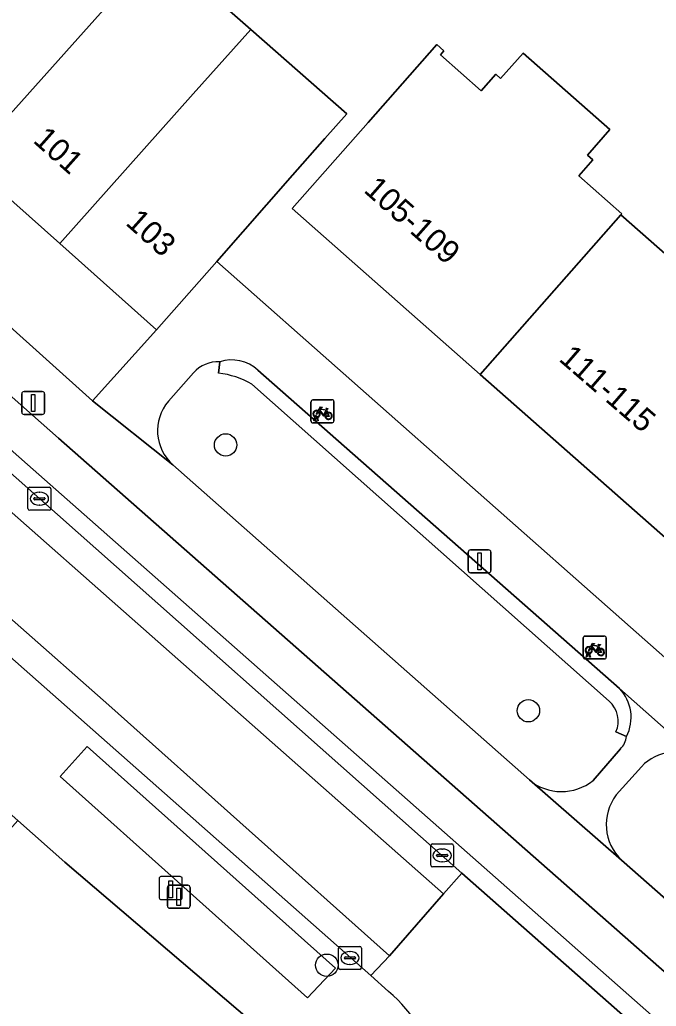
# Model space of a CAD drawing. Extents: x 162073 to 163043, y 381818 to 382561.
# Drawn here: x 162624.75 to 162652.49, y 382181.41 to 382224.44 of the extents above; entities that cross this region are included whole.
import ezdxf

# ---------------------------------------------------------------- set-up
doc = ezdxf.new("R2010")
doc.units = 0
for name, color, linetype in [('IMGEO_Boom', 7, 'Continuous'), ('IMGEO_Erf', 7, 'Continuous'), ('IMGEO_Fietsenrek', 7, 'Continuous'), ('IMGEO_Fietspad_gesloten', 7, 'Continuous'), ('IMGEO_Groenvoorziening', 7, 'Continuous'), ('IMGEO_Haag', 7, 'Continuous'), ('IMGEO_Kolk', 7, 'Continuous'), ('IMGEO_Laadpaal', 7, 'Continuous'), ('IMGEO_Lichtmast', 7, 'Continuous'), ('IMGEO_Pand', 7, 'Continuous'), ('IMGEO_Pand_nummerreeks', 7, 'Continuous'), ('IMGEO_Parkeervlak_open', 7, 'Continuous'), ('IMGEO_Rijbaan_lokaal_open', 7, 'Continuous'), ('IMGEO_Voetpad_open', 7, 'Continuous')]:
    doc.layers.add(name, color=color, linetype=linetype)

msp = doc.modelspace()

# ---------------------------------------------------------------- linework, layer by layer
at = {"layer": 'IMGEO_Boom'}
for centre in [(162633.721, 382205.893), (162646.915, 382194.303), (162638.13, 382183.2)]:
    msp.add_circle(centre, 0.489, dxfattribs=at)
at = {"layer": 'IMGEO_Erf'}
for points in [[(162605.58, 382247.945), (162607.455, 382246.187), (162606.38, 382245.123), (162608.195, 382243.405), (162608.343, 382243.264), (162611.645, 382246.722), (162615.452, 382243.086), (162619.318, 382239.393), (162616.058, 382235.98), (162618.06, 382234.069), (162619.065, 382235.182), (162621.341, 382233.133), (162623.024, 382231.618), (162621.979, 382230.514), (162624.277, 382228.477), (162626.929, 382231.351), (162630.935, 382227.781), (162630.765, 382227.574), (162634.815, 382224.018), (162638.997, 382220.344), (162638.043, 382219.258), (162636.635, 382217.655), (162633.334, 382213.898), (162692.173, 382161.844)], [(162610.896, 382223.128), (162627.91, 382207.821), (162630.71, 382210.912), (162626.487, 382214.676), (162622.476, 382218.253), (162618.996, 382221.355), (162618.298, 382221.998), (162614.393, 382225.601), (162610.12, 382229.543)], [(162653.016, 382201.746), (162644.818, 382208.974), (162636.619, 382216.203), (162639.926, 382219.954), (162642.927, 382223.357), (162643.235, 382223.086), (162643.082, 382222.912), (162644.858, 382221.346), (162645.493, 382222.066), (162645.707, 382221.878), (162646.685, 382222.988), (162650.473, 382219.648), (162649.488, 382218.531), (162649.722, 382218.325), (162649.109, 382217.63), (162650.988, 382215.973), (162650.953, 382215.934), (162657.321, 382210.318)], [(162638.741, 382177.42), (162626.716, 382187.697), (162624.656, 382189.517), (162618.931, 382183.038), (162616.534, 382185.157), (162605.947, 382173.633)]]:
    msp.add_lwpolyline(points, dxfattribs=at)
at = {"layer": 'IMGEO_Fietsenrek'}
for p, q in [((162637.516, 382207.861), (162638.357, 382207.861)), ((162638.357, 382207.861), (162637.516, 382207.861)), ((162637.441, 382206.936), (162637.441, 382207.777)), ((162637.441, 382207.777), (162637.441, 382206.936)), ((162638.128, 382207.41), (162638.164, 382207.315)), ((162638.441, 382207.786), (162638.441, 382206.945)), ((162638.441, 382206.945), (162638.441, 382207.786)), ((162637.568, 382206.945), (162637.607, 382207.105)), ((162637.637, 382207.093), (162637.602, 382206.945)), ((162637.679, 382207.117), (162637.678, 382207.121)), ((162637.72, 382206.945), (162637.686, 382207.087)), ((162637.71, 382207.128), (162637.711, 382207.121)), ((162637.718, 382207.091), (162637.753, 382206.945)), ((162638.366, 382206.861), (162637.525, 382206.861)), ((162637.525, 382206.861), (162638.366, 382206.861)), ((162637.602, 382206.945), (162637.568, 382206.945)), ((162637.753, 382206.945), (162637.72, 382206.945)), ((162649.382, 382197.558), (162650.223, 382197.558)), ((162650.223, 382197.558), (162649.382, 382197.558)), ((162649.307, 382196.633), (162649.307, 382197.474)), ((162649.307, 382197.474), (162649.307, 382196.633)), ((162649.994, 382197.107), (162650.03, 382197.012)), ((162650.307, 382197.483), (162650.307, 382196.642)), ((162650.307, 382196.642), (162650.307, 382197.483)), ((162649.434, 382196.642), (162649.473, 382196.802)), ((162649.503, 382196.79), (162649.468, 382196.642)), ((162649.545, 382196.814), (162649.544, 382196.818)), ((162649.586, 382196.642), (162649.552, 382196.784)), ((162649.576, 382196.825), (162649.577, 382196.818)), ((162649.584, 382196.788), (162649.619, 382196.642)), ((162650.232, 382196.558), (162649.391, 382196.558)), ((162649.391, 382196.558), (162650.232, 382196.558)), ((162649.468, 382196.642), (162649.434, 382196.642)), ((162649.619, 382196.642), (162649.586, 382196.642))]:
    msp.add_line(p, q, dxfattribs=at)
for points in [[(162637.754, 382207.387), (162637.849, 382207.551), (162637.935, 382207.537), (162637.937, 382207.528), (162637.881, 382207.517), (162637.854, 382207.472), (162638.11, 382207.431)], [(162638.097, 382207.406), (162637.84, 382207.447), (162637.823, 382207.418), (162637.99, 382207.198), (162638.097, 382207.406)], [(162638.11, 382207.431), (162638.135, 382207.48), (162638.129, 382207.484), (162638.106, 382207.488), (162638.094, 382207.495), (162638.093, 382207.498), (162638.095, 382207.503), (162638.19, 382207.488), (162638.192, 382207.478), (162638.182, 382207.465), (162638.17, 382207.459), (162638.156, 382207.465), (162638.128, 382207.41)], [(162637.775, 382207.335), (162637.723, 382207.245), (162637.683, 382207.22), (162637.684, 382207.267), (162637.739, 382207.361)], [(162638.05, 382207.143), (162638, 382207.143), (162637.809, 382207.394), (162637.79, 382207.362)], [(162638.145, 382207.308), (162638.115, 382207.385), (162638.006, 382207.167), (162638.049, 382207.167)], [(162638.079, 382207.167), (162638.199, 382207.166), (162638.155, 382207.28)], [(162638.175, 382207.287), (162638.23, 382207.142), (162638.08, 382207.142)], [(162649.62, 382197.084), (162649.715, 382197.248), (162649.801, 382197.234), (162649.803, 382197.225), (162649.747, 382197.214), (162649.72, 382197.169), (162649.976, 382197.128)], [(162649.916, 382196.84), (162649.866, 382196.84), (162649.675, 382197.091), (162649.656, 382197.059)], [(162649.963, 382197.103), (162649.706, 382197.144), (162649.689, 382197.115), (162649.856, 382196.895), (162649.963, 382197.103)], [(162649.976, 382197.128), (162650.001, 382197.177), (162649.995, 382197.181), (162649.972, 382197.185), (162649.96, 382197.192), (162649.959, 382197.195), (162649.961, 382197.2), (162650.056, 382197.185), (162650.058, 382197.175), (162650.048, 382197.162), (162650.036, 382197.156), (162650.022, 382197.162), (162649.994, 382197.107)], [(162649.641, 382197.032), (162649.589, 382196.942), (162649.549, 382196.917), (162649.55, 382196.964), (162649.605, 382197.058)], [(162650.011, 382197.005), (162649.981, 382197.082), (162649.872, 382196.864), (162649.915, 382196.864)], [(162649.945, 382196.864), (162650.065, 382196.863), (162650.021, 382196.977)], [(162650.041, 382196.984), (162650.096, 382196.839), (162649.946, 382196.839)]]:
    msp.add_lwpolyline(points, dxfattribs=at)
for centre, radius, start, end in [((162637.519, 382207.783), 0.0779, 92.4484, 184.2845), ((162637.519, 382207.783), 0.0779, 92.4484, 184.2845), ((162638.363, 382207.783), 0.0779, 2.4484, 94.2845), ((162638.363, 382207.783), 0.0779, 2.4484, 94.2845), ((162637.681, 382207.246), 0.159, 62.6766, 242.1369), ((162637.681, 382207.246), 0.129, 63.3192, 238.903), ((162637.661, 382207.117), 0.0499, 12.8025, 158.6934), ((162637.681, 382207.246), 0.159, 253.9967, 271.7867), ((162637.661, 382207.117), 0.0174, 12.8025, 163.4502), ((162637.681, 382207.246), 0.129, 253.415, 269.0204), ((162637.681, 382207.246), 0.129, 283.6043, 43.4302), ((162637.681, 382207.246), 0.159, 283.5766, 46.6042), ((162638.208, 382207.162), 0.159, 113.3408, 178.3217), ((162638.208, 382207.162), 0.159, 187.0065, 105.7708), ((162638.208, 382207.162), 0.129, 113.923, 177.9556), ((162638.208, 382207.162), 0.129, 188.6715, 104.5883), ((162637.519, 382206.939), 0.0779, 182.4484, 274.2845), ((162637.519, 382206.939), 0.0779, 182.4484, 274.2845), ((162638.363, 382206.939), 0.0779, 272.4484, 4.2845), ((162638.363, 382206.939), 0.0779, 272.4484, 4.2845), ((162649.385, 382197.48), 0.0779, 92.4484, 184.2845), ((162649.385, 382197.48), 0.0779, 92.4484, 184.2845), ((162650.229, 382197.48), 0.0779, 2.4484, 94.2845), ((162650.229, 382197.48), 0.0779, 2.4484, 94.2845), ((162649.547, 382196.943), 0.159, 62.6766, 242.1369), ((162649.547, 382196.943), 0.129, 63.3192, 238.903), ((162649.527, 382196.814), 0.0499, 12.8025, 158.6934), ((162649.547, 382196.943), 0.159, 253.9967, 271.7867), ((162649.527, 382196.814), 0.0174, 12.8025, 163.4502), ((162649.547, 382196.943), 0.129, 253.415, 269.0204), ((162649.547, 382196.943), 0.129, 283.6043, 43.4302), ((162649.547, 382196.943), 0.159, 283.5766, 46.6042), ((162650.074, 382196.859), 0.159, 113.3408, 178.3217), ((162650.074, 382196.859), 0.159, 187.0065, 105.7708), ((162650.074, 382196.859), 0.129, 113.923, 177.9556), ((162650.074, 382196.859), 0.129, 188.6715, 104.5883), ((162649.385, 382196.636), 0.0779, 182.4484, 274.2845), ((162649.385, 382196.636), 0.0779, 182.4484, 274.2845), ((162650.229, 382196.636), 0.0779, 272.4484, 4.2845), ((162650.229, 382196.636), 0.0779, 272.4484, 4.2845)]:
    msp.add_arc(centre, radius, start, end, dxfattribs=at)
at = {"layer": 'IMGEO_Fietspad_gesloten'}
for points in [[(162601.77, 382216.788), (162606.944, 382212.014), (162640.048, 382182.752), (162640.86, 382183.603), (162628.624, 382194.55), (162608.204, 382212.566), (162602.641, 382217.615)], [(162610.213, 382215.487), (162643.217, 382186.312), (162644.019, 382187.212), (162624.584, 382204.454), (162610.981, 382216.511)]]:
    msp.add_lwpolyline(points, dxfattribs=at)
at = {"layer": 'IMGEO_Groenvoorziening'}
for points in [[(162633.412, 382209.021), (162633.463, 382209.519)], [(162633.463, 382209.519), (162633.412, 382209.021)], [(162650.889, 382195.267), (162635.127, 382209.158)], [(162632.316, 382209.037), (162631.225, 382207.802)], [(162650.441, 382194.719), (162634.868, 382208.539)], [(162634.868, 382208.539), (162650.441, 382194.719)], [(162631.425, 382205.025), (162646.961, 382191.28)], [(162651.194, 382193.176), (162650.735, 382193.376)], [(162650.735, 382193.376), (162651.194, 382193.176)], [(162649.737, 382191.26), (162650.928, 382192.637)], [(162651.849, 382191.861), (162650.742, 382190.631)], [(162650.98, 382187.783), (162663.448, 382176.799)]]:
    msp.add_lwpolyline(points, dxfattribs=at)
for centre, radius, start, end in [((162633.993, 382207.945), 1.66, 46.9118, 108.6072), ((162633.385, 382208.098), 1.423, 86.8678, 138.719), ((162633.055, 382205.502), 3.538, 59.1635, 84.2029), ((162633.055, 382205.502), 3.538, 59.1635, 84.2029), ((162632.738, 382206.515), 1.986, 139.625, 228.6137), ((162649.569, 382194.007), 1.825, 332.917, 43.6807), ((162649.663, 382193.845), 1.17, 336.3835, 48.3125), ((162649.663, 382193.845), 1.17, 336.3835, 48.3125), ((162650.279, 382193.293), 0.923, 314.7263, 352.7405), ((162653.294, 382190.531), 1.964, 53.4257, 137.3661), ((162648.361, 382192.96), 2.187, 230.1852, 308.9892), ((162652.457, 382189.34), 2.146, 143.0334, 226.5205)]:
    msp.add_arc(centre, radius, start, end, dxfattribs=at)
at = {"layer": 'IMGEO_Haag'}
for points in [[(162633.463, 382209.519), (162633.412, 382209.021)], [(162650.889, 382195.267), (162635.127, 382209.158)], [(162634.868, 382208.539), (162650.441, 382194.719)], [(162650.735, 382193.376), (162651.194, 382193.176)]]:
    msp.add_lwpolyline(points, dxfattribs=at)
for centre, radius, start, end in [((162633.993, 382207.945), 1.66, 46.9118, 108.6072), ((162633.055, 382205.502), 3.538, 59.1635, 84.2029), ((162649.569, 382194.007), 1.825, 332.917, 43.6807), ((162649.663, 382193.845), 1.17, 336.3835, 48.3125)]:
    msp.add_arc(centre, radius, start, end, dxfattribs=at)
at = {"layer": 'IMGEO_Kolk'}
for p, q in [((162625.104, 382203.123), (162625.104, 382203.975)), ((162625.179, 382204.049), (162626.031, 382204.049)), ((162626.105, 382203.975), (162626.105, 382203.123)), ((162625.363, 382203.543), (162625.363, 382203.555)), ((162625.406, 382203.592), (162625.804, 382203.592)), ((162625.592, 382203.829), (162625.617, 382203.829)), ((162625.847, 382203.555), (162625.847, 382203.543)), ((162625.801, 382203.506), (162625.403, 382203.506)), ((162625.615, 382203.269), (162625.59, 382203.269)), ((162626.031, 382203.049), (162625.179, 382203.049)), ((162642.732, 382188.489), (162643.584, 382188.489)), ((162642.657, 382187.563), (162642.657, 382188.415)), ((162643.145, 382188.269), (162643.17, 382188.269)), ((162643.658, 382188.415), (162643.658, 382187.563)), ((162642.916, 382187.983), (162642.916, 382187.995)), ((162643.354, 382187.946), (162642.956, 382187.946)), ((162642.959, 382188.032), (162643.357, 382188.032)), ((162643.168, 382187.709), (162643.143, 382187.709)), ((162643.4, 382187.995), (162643.4, 382187.983)), ((162643.584, 382187.489), (162642.732, 382187.489)), ((162638.638, 382183.092), (162638.638, 382183.944)), ((162638.713, 382184.018), (162639.565, 382184.018)), ((162639.126, 382183.798), (162639.151, 382183.798)), ((162639.639, 382183.944), (162639.639, 382183.092)), ((162638.897, 382183.512), (162638.897, 382183.524)), ((162639.335, 382183.475), (162638.937, 382183.475)), ((162638.94, 382183.561), (162639.338, 382183.561)), ((162639.381, 382183.524), (162639.381, 382183.512)), ((162639.565, 382183.018), (162638.713, 382183.018)), ((162639.149, 382183.238), (162639.124, 382183.238))]:
    msp.add_line(p, q, dxfattribs=at)
for points in [[(162625.104, 382203.123), (162625.104, 382203.975)], [(162625.179, 382204.049), (162626.031, 382204.049)], [(162626.105, 382203.975), (162626.105, 382203.123)], [(162626.031, 382203.049), (162625.179, 382203.049)], [(162642.732, 382188.489), (162643.584, 382188.489)], [(162642.657, 382187.563), (162642.657, 382188.415)], [(162643.658, 382188.415), (162643.658, 382187.563)], [(162643.584, 382187.489), (162642.732, 382187.489)], [(162638.638, 382183.092), (162638.638, 382183.944)], [(162638.713, 382184.018), (162639.565, 382184.018)], [(162639.639, 382183.944), (162639.639, 382183.092)], [(162639.565, 382183.018), (162638.713, 382183.018)]]:
    msp.add_lwpolyline(points, dxfattribs=at)
for centre, radius, start, end in [((162625.181, 382203.973), 0.0765, 91.552, 178.448), ((162625.181, 382203.973), 0.0765, 91.552, 178.448), ((162626.029, 382203.973), 0.0765, 1.552, 88.448), ((162626.029, 382203.973), 0.0765, 1.552, 88.448), ((162625.403, 382203.552), 0.0403, 85.8775, 175.7526), ((162625.4, 382203.542), 0.0366, 178.938, 274.7102), ((162625.804, 382203.549), 0.043, 264.8664, 352.4533), ((162625.808, 382203.554), 0.0386, 1.7309, 96.639), ((162625.181, 382203.125), 0.0765, 181.552, 268.448), ((162625.181, 382203.125), 0.0765, 181.552, 268.448), ((162626.029, 382203.125), 0.0765, 271.552, 358.448), ((162626.029, 382203.125), 0.0765, 271.552, 358.448), ((162642.734, 382188.413), 0.0765, 91.552, 178.448), ((162642.734, 382188.413), 0.0765, 91.552, 178.448), ((162643.582, 382188.413), 0.0765, 1.552, 88.448), ((162643.582, 382188.413), 0.0765, 1.552, 88.448), ((162642.956, 382187.992), 0.0403, 85.8775, 175.7526), ((162642.953, 382187.982), 0.0366, 178.938, 274.7102), ((162643.357, 382187.989), 0.043, 264.8664, 352.4533), ((162643.361, 382187.994), 0.0386, 1.7309, 96.639), ((162642.734, 382187.565), 0.0765, 181.552, 268.448), ((162642.734, 382187.565), 0.0765, 181.552, 268.448), ((162643.582, 382187.565), 0.0765, 271.552, 358.448), ((162643.582, 382187.565), 0.0765, 271.552, 358.448), ((162638.715, 382183.942), 0.0765, 91.552, 178.448), ((162638.715, 382183.942), 0.0765, 91.552, 178.448), ((162639.563, 382183.942), 0.0765, 1.552, 88.448), ((162639.563, 382183.942), 0.0765, 1.552, 88.448), ((162638.937, 382183.521), 0.0403, 85.8775, 175.7526), ((162638.934, 382183.511), 0.0366, 178.938, 274.7102), ((162639.338, 382183.518), 0.043, 264.8664, 352.4533), ((162639.342, 382183.523), 0.0386, 1.7309, 96.639), ((162638.715, 382183.094), 0.0765, 181.552, 268.448), ((162638.715, 382183.094), 0.0765, 181.552, 268.448), ((162639.563, 382183.094), 0.0765, 271.552, 358.448), ((162639.563, 382183.094), 0.0765, 271.552, 358.448)]:
    msp.add_arc(centre, radius, start, end, dxfattribs=at)
for centre, major_axis, ratio, start_param, end_param in [((162625.591, 382203.549), (-0.387, 0.002), 0.722429, 4.712389, 7.853982), ((162625.616, 382203.549), (-0.39, 0.002), 0.717154, 1.570796, 4.712389), ((162643.144, 382187.989), (-0.387, 0.002), 0.722429, 4.712389, 7.853982), ((162643.169, 382187.989), (-0.39, 0.002), 0.717154, 1.570796, 4.712389), ((162639.125, 382183.518), (-0.387, 0.002), 0.722429, 4.712389, 7.853982), ((162639.15, 382183.518), (-0.39, 0.002), 0.717154, 1.570796, 4.712389)]:
    msp.add_ellipse(centre, major_axis=major_axis, ratio=ratio, start_param=start_param, end_param=end_param, dxfattribs=at)
at = {"layer": 'IMGEO_Laadpaal'}
for p, q in [((162630.826, 382186.982), (162630.826, 382186.141)), ((162630.826, 382186.982), (162630.826, 382186.141)), ((162631.742, 382187.066), (162630.901, 382187.066)), ((162631.742, 382187.066), (162630.901, 382187.066)), ((162631.826, 382186.15), (162631.826, 382186.991)), ((162631.826, 382186.15), (162631.826, 382186.991)), ((162630.91, 382186.066), (162631.751, 382186.066)), ((162630.91, 382186.066), (162631.751, 382186.066))]:
    msp.add_line(p, q, dxfattribs=at)
msp.add_lwpolyline([(162631.241, 382186.879), (162631.401, 382186.879), (162631.401, 382186.146), (162631.241, 382186.146), (162631.241, 382186.879)], dxfattribs=at)
for centre, start, end in [((162630.904, 382186.988), 92.4484, 184.2845), ((162630.904, 382186.988), 92.4484, 184.2845), ((162631.748, 382186.988), 2.4484, 94.2845), ((162631.748, 382186.988), 2.4484, 94.2845), ((162630.904, 382186.144), 182.4484, 274.2845), ((162630.904, 382186.144), 182.4484, 274.2845), ((162631.748, 382186.144), 272.4484, 4.2845), ((162631.748, 382186.144), 272.4484, 4.2845)]:
    msp.add_arc(centre, 0.0779, start, end, dxfattribs=at)
at = {"layer": 'IMGEO_Lichtmast'}
for p, q in [((162624.836, 382207.324), (162624.836, 382208.124)), ((162624.836, 382208.124), (162624.836, 382207.324)), ((162624.936, 382208.224), (162625.726, 382208.224)), ((162625.726, 382208.224), (162624.936, 382208.224)), ((162625.826, 382208.124), (162625.826, 382207.324)), ((162625.826, 382207.324), (162625.826, 382208.124)), ((162625.726, 382207.224), (162624.936, 382207.224)), ((162624.936, 382207.224), (162625.726, 382207.224)), ((162644.292, 382200.417), (162644.292, 382201.217)), ((162644.292, 382201.217), (162644.292, 382200.417)), ((162644.392, 382201.317), (162645.182, 382201.317)), ((162645.182, 382201.317), (162644.392, 382201.317)), ((162645.282, 382201.217), (162645.282, 382200.417)), ((162645.282, 382200.417), (162645.282, 382201.217)), ((162645.182, 382200.317), (162644.392, 382200.317)), ((162644.392, 382200.317), (162645.182, 382200.317)), ((162631.18, 382185.786), (162631.18, 382186.586)), ((162631.18, 382186.586), (162631.18, 382185.786)), ((162631.28, 382186.686), (162632.07, 382186.686)), ((162632.07, 382186.686), (162631.28, 382186.686)), ((162632.17, 382186.586), (162632.17, 382185.786)), ((162632.17, 382185.786), (162632.17, 382186.586)), ((162632.07, 382185.686), (162631.28, 382185.686)), ((162631.28, 382185.686), (162632.07, 382185.686))]:
    msp.add_line(p, q, dxfattribs=at)
for points in [[(162625.256, 382208.099), (162625.406, 382208.099), (162625.406, 382207.349), (162625.256, 382207.349), (162625.256, 382208.099)], [(162644.712, 382201.192), (162644.862, 382201.192), (162644.862, 382200.442), (162644.712, 382200.442), (162644.712, 382201.192)], [(162631.6, 382186.561), (162631.75, 382186.561), (162631.75, 382185.811), (162631.6, 382185.811), (162631.6, 382186.561)]]:
    msp.add_lwpolyline(points, dxfattribs=at)
for centre, start, end in [((162624.936, 382208.124), 90, 180), ((162624.936, 382208.124), 90, 180), ((162625.726, 382208.124), 0, 90), ((162625.726, 382208.124), 360, 90), ((162624.936, 382207.324), 180, 270), ((162624.936, 382207.324), 180, 270), ((162625.726, 382207.324), 270, 0), ((162625.726, 382207.324), 270, 0), ((162644.392, 382201.217), 90, 180), ((162644.392, 382201.217), 90, 180), ((162645.182, 382201.217), 0, 90), ((162645.182, 382201.217), 360, 90), ((162644.392, 382200.417), 180, 270), ((162644.392, 382200.417), 180, 270), ((162645.182, 382200.417), 270, 0), ((162645.182, 382200.417), 270, 0), ((162631.28, 382186.586), 90, 180), ((162631.28, 382186.586), 90, 180), ((162632.07, 382186.586), 0, 90), ((162632.07, 382186.586), 360, 90), ((162631.28, 382185.786), 180, 270), ((162631.28, 382185.786), 180, 270), ((162632.07, 382185.786), 270, 0), ((162632.07, 382185.786), 270, 0)]:
    msp.add_arc(centre, 0.1, start, end, dxfattribs=at)
at = {"layer": 'IMGEO_Pand'}
for points in [[(162629.366, 382225.981), (162630.765, 382227.574), (162630.935, 382227.781), (162626.929, 382231.351), (162624.277, 382228.477), (162618.298, 382221.998), (162618.996, 382221.355), (162622.476, 382218.253)], [(162622.476, 382218.253), (162626.487, 382214.676), (162632.309, 382221.207), (162634.815, 382224.018), (162630.765, 382227.574), (162629.366, 382225.981)], [(162634.815, 382224.018), (162632.309, 382221.207), (162626.487, 382214.676), (162630.71, 382210.912), (162633.334, 382213.898), (162636.635, 382217.655), (162638.043, 382219.258), (162638.997, 382220.344)], [(162649.109, 382217.63), (162649.722, 382218.325), (162649.488, 382218.531), (162650.473, 382219.648), (162646.685, 382222.988), (162645.707, 382221.878), (162645.493, 382222.066), (162644.858, 382221.346), (162643.082, 382222.912), (162643.235, 382223.086), (162642.927, 382223.357), (162639.926, 382219.954), (162636.619, 382216.203), (162644.818, 382208.974), (162650.953, 382215.934), (162650.988, 382215.973)], [(162650.953, 382215.934), (162644.818, 382208.974), (162653.016, 382201.746), (162659.151, 382208.704), (162658.236, 382209.511), (162657.321, 382210.318)]]:
    msp.add_lwpolyline(points, close=True, dxfattribs=at)
at = {"layer": 'IMGEO_Parkeervlak_open'}
for points in [[(162626.433, 382206.191), (162614.546, 382216.706), (162613.365, 382215.409), (162625.089, 382205.044), (162658.585, 382175.454), (162659.783, 382176.802)], [(162637.289, 382181.774), (162638.514, 382183.078), (162627.689, 382192.748), (162626.506, 382191.438)]]:
    msp.add_lwpolyline(points, close=True, dxfattribs=at)
at = {"layer": 'IMGEO_Rijbaan_lokaal_open'}
for points in [[(162602.641, 382217.615), (162608.204, 382212.566), (162628.624, 382194.55), (162640.86, 382183.603), (162643.217, 382186.312), (162610.213, 382215.487)], [(162644.019, 382187.212), (162643.217, 382186.312), (162640.86, 382183.603), (162640.048, 382182.752), (162640.817, 382182.048)], [(162653.925, 382170.421), (162655.805, 382168.834), (162656.604, 382169.748), (162658.953, 382172.402), (162659.768, 382173.314), (162658.031, 382174.847), (162644.019, 382187.212)]]:
    msp.add_lwpolyline(points, dxfattribs=at)
msp.add_arc((162637.485, 382177.883), 5.334, 322.5062, 51.3403, dxfattribs=at)
at = {"layer": 'IMGEO_Voetpad_open'}
for points in [[(162515.515, 382317.726), (162524.856, 382301.801), (162530.981, 382292.245), (162532.058, 382290.664), (162540.59, 382278.138), (162545.965, 382270.851), (162557.981, 382255.464), (162562.574, 382250), (162567.838, 382244.089), (162572.157, 382239.239), (162572.556, 382238.82), (162573.298, 382238.041), (162584.822, 382225.942), (162592.043, 382218.91), (162605.774, 382206.205), (162621.309, 382192.475), (162624.656, 382189.517), (162626.716, 382187.697), (162638.741, 382177.42), (162641.717, 382174.636)], [(162663.448, 382176.799), (162650.98, 382187.783), (162646.961, 382191.28), (162631.425, 382205.025), (162627.91, 382207.821), (162610.896, 382223.128)], [(162610.981, 382216.511), (162624.584, 382204.454), (162644.019, 382187.212), (162658.031, 382174.847), (162658.585, 382175.454), (162625.089, 382205.044), (162613.365, 382215.409), (162614.546, 382216.706), (162612.735, 382218.35), (162611.547, 382217.024)], [(162612.735, 382218.35), (162614.546, 382216.706), (162626.433, 382206.191), (162659.783, 382176.802), (162658.585, 382175.454), (162658.031, 382174.847), (162659.768, 382173.314), (162663.777, 382169.764), (162667.189, 382173.499), (162663.448, 382176.799)], [(162640.817, 382182.048), (162640.048, 382182.752), (162606.944, 382212.014), (162601.77, 382216.788)], [(162633.334, 382213.898), (162630.71, 382210.912), (162627.91, 382207.821), (162631.425, 382205.025)], [(162683.872, 382158.709), (162687.031, 382155.952), (162689.471, 382158.748), (162692.173, 382161.844), (162633.334, 382213.898)], [(162635.127, 382209.158), (162650.889, 382195.267), (162654.464, 382192.108), (162667.197, 382180.919), (162670.725, 382177.786), (162687.572, 382162.947)], [(162631.225, 382207.802), (162632.316, 382209.037)], [(162654.464, 382192.108), (162650.889, 382195.267)], [(162650.928, 382192.637), (162649.737, 382191.26)], [(162650.742, 382190.631), (162651.849, 382191.861)], [(162646.961, 382191.28), (162650.98, 382187.783)]]:
    msp.add_lwpolyline(points, dxfattribs=at)
msp.add_lwpolyline([(162637.289, 382181.774), (162626.506, 382191.438), (162627.689, 382192.748), (162638.514, 382183.078)], close=True, dxfattribs=at)
for centre, radius, start, end in [((162633.993, 382207.945), 1.66, 46.9118, 108.6072), ((162633.385, 382208.098), 1.423, 86.8678, 138.719), ((162632.738, 382206.515), 1.986, 139.625, 228.6137), ((162649.569, 382194.007), 1.825, 332.917, 43.6807), ((162650.279, 382193.293), 0.923, 314.7263, 352.7405), ((162653.294, 382190.531), 1.964, 53.4257, 137.3661), ((162648.361, 382192.96), 2.187, 230.1852, 308.9892), ((162652.457, 382189.34), 2.146, 143.0334, 226.5205), ((162637.485, 382177.883), 5.334, 322.5062, 51.3403)]:
    msp.add_arc(centre, radius, start, end, dxfattribs=at)

# ---------------------------------------------------------------- texts
at = {"layer": 'IMGEO_Pand_nummerreeks'}
for s, rotation, p in [('101', 318.2831, (162625.282, 382219.126)), ('105-109', 318.558, (162639.696, 382216.956)), ('103', 318.2831, (162629.315, 382215.532)), ('111-115', 319.1023, (162648.2, 382209.593))]:
    msp.add_text(s, height=1, rotation=rotation, dxfattribs=at).set_placement(p)

doc.saveas('drawing.dxf')
